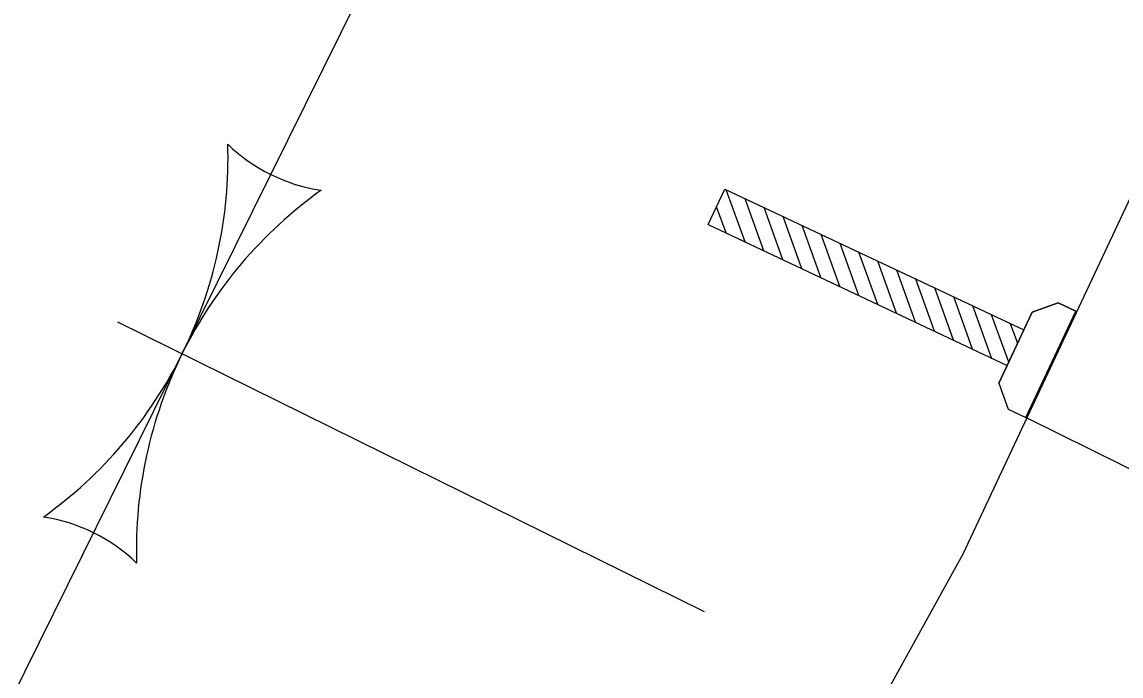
# Model space of a CAD drawing. Extents: x 14104283 to 14128447, y 8633203 to 8671666.
# Drawn here: x 14117834.68 to 14117876.33, y 8668865.82 to 8668890.62 of the extents above; entities that cross this region are included whole.
import ezdxf

# ---------------------------------------------------------------- set-up
doc = ezdxf.new("R2010")
doc.units = 0
for name, color, linetype in [('Cell', 7, 'Continuous'), ('dsnCellElements', 7, 'Continuous'), ('dsnTextFinalPlan', 7, 'Continuous'), ('TC_SubstrataExistingPavement', 7, 'Continuous'), ('Terrain', 7, 'Continuous')]:
    doc.layers.add(name, color=color, linetype=linetype)

# ---------------------------------------------------------------- blocks, each defined once
blk = doc.blocks.new('LT')
at = {"layer": 'dsnCellElements'}
for centre, radius, start, end in [((-3.564, 0), 1.642, 342.2666, 17.7333), ((0, 4.25), 4.25, 241.9275, 270), ((0, -4.25), 4.25, 90, 118.0725)]:
    blk.add_arc(centre, radius, start, end, dxfattribs=at)

msp = doc.modelspace()

# ---------------------------------------------------------------- linework, layer by layer
at = {"layer": 'Cell'}
for p, q in [((14117860.691, 8668882.936), (14117861.324, 8668884.279)), ((14117861.324, 8668884.279), (14117872.656, 8668878.939)), ((14117862.084, 8668882.279), (14117861.374, 8668884.256)), ((14117862.802, 8668881.941), (14117862.092, 8668883.917)), ((14117861.366, 8668882.618), (14117861.009, 8668883.61)), ((14117863.521, 8668881.602), (14117862.81, 8668883.579)), ((14117864.239, 8668881.264), (14117863.529, 8668883.24)), ((14117860.691, 8668882.936), (14117872.022, 8668877.596)), ((14117864.957, 8668880.925), (14117864.247, 8668882.902)), ((14117865.676, 8668880.587), (14117864.966, 8668882.563)), ((14117866.394, 8668880.248), (14117865.684, 8668882.225)), ((14117867.113, 8668879.91), (14117866.402, 8668881.886)), ((14117867.831, 8668879.571), (14117867.121, 8668881.548)), ((14117868.549, 8668879.232), (14117867.839, 8668881.209)), ((14117869.268, 8668878.894), (14117868.557, 8668880.87)), ((14117869.986, 8668878.555), (14117869.276, 8668880.532)), ((14117870.704, 8668878.217), (14117869.994, 8668880.193)), ((14117871.423, 8668877.878), (14117870.712, 8668879.855)), ((14117872.722, 8668875.624), (14117874.622, 8668879.654)), ((14117872.722, 8668875.624), (14117874.622, 8668879.654)), ((14117873.955, 8668879.968), (14117872.972, 8668879.611)), ((14117872.972, 8668879.611), (14117873.955, 8668879.968)), ((14117874.622, 8668879.654), (14117873.955, 8668879.968)), ((14117873.955, 8668879.968), (14117874.622, 8668879.654)), ((14117872.078, 8668877.714), (14117871.431, 8668879.516)), ((14117871.706, 8668876.924), (14117872.972, 8668879.611)), ((14117872.972, 8668879.611), (14117872.656, 8668878.939)), ((14117872.656, 8668878.939), (14117872.022, 8668877.596)), ((14117872.417, 8668878.433), (14117872.149, 8668879.178)), ((14117872.022, 8668877.596), (14117871.706, 8668876.924)), ((14117871.706, 8668876.924), (14117872.056, 8668875.938)), ((14117871.706, 8668876.924), (14117872.056, 8668875.938)), ((14117872.056, 8668875.938), (14117872.722, 8668875.624)), ((14117872.056, 8668875.938), (14117872.722, 8668875.624))]:
    msp.add_line(p, q, dxfattribs=at)
at = {"layer": 'dsnTextFinalPlan'}
for p, q in [((14117840.757, 8668878.042), (14117862.032, 8668921.07)), ((14117838.307, 8668879.253), (14117860.536, 8668868.262)), ((14117819.483, 8668835.014), (14117840.757, 8668878.042))]:
    msp.add_line(p, q, dxfattribs=at)
at = {"layer": 'TC_SubstrataExistingPavement'}
msp.add_lwpolyline([(14117872.762, 8668875.604), (14117878.743, 8668872.647), (14117883.842, 8668883.513), (14117897.03, 8668911.608), (14117904.477, 8668924.605), (14117920.042, 8668953.459), (14117918.25, 8668954.345)], dxfattribs=at)
at = {"layer": 'Terrain'}
msp.add_lwpolyline([(14117867.266, 8668864.858), (14117870.349, 8668870.449), (14117873.368, 8668876.884), (14117891.053, 8668914.563), (14117906.283, 8668941.987), (14117914.066, 8668956.414), (14117926.759, 8668977.847), (14117934.302, 8668989.475), (14117955.565, 8669017.988), (14117963.006, 8669026.831), (14118011.547, 8669118.678)], dxfattribs=at)

# ---------------------------------------------------------------- block references
at = {"layer": 'dsnTextFinalPlan'}
for xscale, yscale, rotation in [(3.942400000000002, 3.9424000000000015, -116.30889254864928), (3.942400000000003, 3.9424000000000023, 63.69110745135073)]:
    msp.add_blockref('LT', (14117840.757, 8668878.042), dxfattribs=dict(at, xscale=xscale, yscale=yscale, rotation=rotation))

doc.saveas('drawing.dxf')
